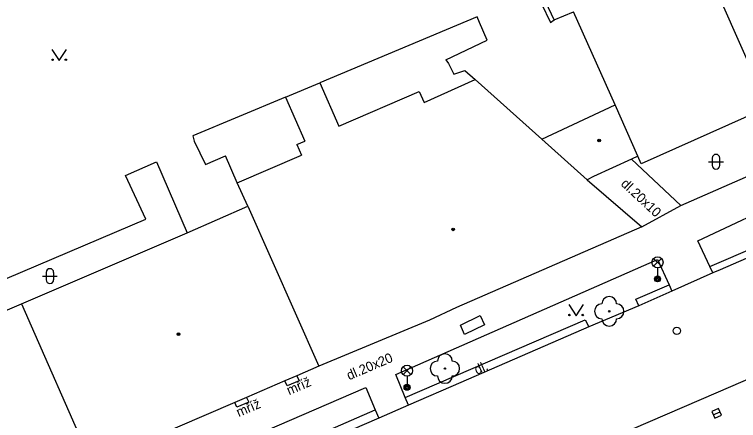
# Model space of a CAD drawing. Extents: x -600309 to -598967, y -1161267 to -1160292.
# Drawn here: x -599438.17 to -599389.17, y -1161173.78 to -1161146.33 of the extents above; entities that cross this region are included whole.
import ezdxf

# ---------------------------------------------------------------- set-up
doc = ezdxf.new("R2010")
doc.units = 0
for name, color, linetype in [('Level 10', 7, 'Continuous'), ('Level 11', 7, 'Continuous'), ('Level 22', 7, 'Continuous'), ('Level 27', 7, 'Continuous'), ('Level 28', 7, 'Continuous'), ('Level 33', 7, 'Continuous'), ('Level 36', 7, 'Continuous'), ('Level 39', 7, 'Continuous'), ('Level 40', 7, 'Continuous'), ('Level 42', 7, 'Continuous'), ('Level 5', 7, 'Continuous'), ('Level 51', 7, 'Continuous'), ('Level 54', 7, 'Continuous')]:
    doc.layers.add(name, color=color, linetype=linetype)

msp = doc.modelspace()

# ---------------------------------------------------------------- linework, layer by layer
at = {"layer": 'Level 10'}
for points in [[(-599378.15, -1161158.25), (-599390.4099, -1161163.59), (-599390.9, -1161163.8)], [(-599390.9, -1161163.8), (-599393.68, -1161165.03)], [(-599393.68, -1161165.03), (-599395.92, -1161166.02)], [(-599395.92, -1161166.02), (-599399.31, -1161167.45)], [(-599399.31, -1161167.45), (-599407.96, -1161171.2199)], [(-599407.96, -1161171.2199), (-599411.5, -1161172.75)], [(-599411.5, -1161172.75), (-599413.51, -1161173.62)], [(-599413.51, -1161173.62), (-599426.19, -1161179.1)]]:
    msp.add_lwpolyline(points, dxfattribs=at)
at = {"layer": 'Level 11'}
for points in [[(-599391.1, -1161163.37), (-599391.92, -1161161.64), (-599379.25, -1161155.69), (-599378.31, -1161157.88)], [(-599396.42, -1161156.1), (-599393.07, -1161159.24)], [(-599393.07, -1161159.24), (-599386.12, -1161156.2)], [(-599356.31, -1161157.06), (-599390.54, -1161171.87)], [(-599391.1, -1161163.37), (-599378.31, -1161157.88)], [(-599395.7199, -1161160.69), (-599393.07, -1161159.24)], [(-599411.7199, -1161172.23), (-599412.36, -1161170.68), (-599394.6599, -1161162.9), (-599393.87, -1161164.62)], [(-599390.9, -1161163.8), (-599391.1, -1161163.37)], [(-599395.92, -1161166.02), (-599396.12, -1161165.58), (-599393.87, -1161164.62)], [(-599393.87, -1161164.62), (-599393.68, -1161165.03)], [(-599407.99, -1161167.34), (-599406.65, -1161166.69), (-599406.35, -1161167.31)], [(-599411.7199, -1161172.23), (-599399.55, -1161166.9699), (-599399.31, -1161167.45)], [(-599406.35, -1161167.31), (-599407.7199, -1161167.9699), (-599407.99, -1161167.34)], [(-599419.06, -1161170.76), (-599418.9099, -1161171.1), (-599419.71, -1161171.44), (-599419.86, -1161171.1)], [(-599426.4099, -1161178.58), (-599427.07, -1161177.03), (-599414.39, -1161171.55), (-599413.75, -1161173.06)], [(-599390.54, -1161171.87), (-599404.67, -1161177.96), (-599416, -1161182.85)], [(-599422.46, -1161172.2199), (-599422.31, -1161172.55), (-599423.11, -1161172.89), (-599423.26, -1161172.56)], [(-599411.5, -1161172.75), (-599411.7199, -1161172.23)], [(-599426.4099, -1161178.58), (-599413.75, -1161173.06)], [(-599413.75, -1161173.06), (-599413.51, -1161173.62)]]:
    msp.add_lwpolyline(points, dxfattribs=at)
at = {"layer": 'Level 22'}
for centre in [(-599397.92, -1161166.4), (-599409.04, -1161170.27)]:
    msp.add_circle(centre, 0.05, dxfattribs=at)
for centre, start, end in [((-599397.92, -1161165.9), 0, 180), ((-599398.42, -1161166.4), 90, 270), ((-599397.42, -1161166.4), 270, 90), ((-599397.92, -1161166.9), 180, 0), ((-599409.04, -1161169.77), 0, 180), ((-599409.54, -1161170.27), 90, 270), ((-599408.54, -1161170.27), 270, 90), ((-599409.04, -1161170.77), 180, 0)]:
    msp.add_arc(centre, 0.5, start, end, dxfattribs=at)
at = {"layer": 'Level 27'}
msp.add_line((-599390.8794, -1161173.3995), (-599390.4206, -1161173.2005), dxfattribs=at)
msp.add_lwpolyline([(-599390.7799, -1161173.6288), (-599390.3212, -1161173.4299), (-599390.5201, -1161172.9712), (-599390.9788, -1161173.1701)], close=True, dxfattribs=at)
at = {"layer": 'Level 28'}
msp.add_circle((-599393.35, -1161167.7199), 0.25, dxfattribs=at)
at = {"layer": 'Level 33'}
for p, q in [((-599394.915, -1161163.35), (-599394.385, -1161162.82)), ((-599394.915, -1161162.82), (-599394.385, -1161163.35)), ((-599394.65, -1161163.46), (-599394.65, -1161164.21)), ((-599411.865, -1161170.68), (-599411.335, -1161170.15)), ((-599411.865, -1161170.15), (-599411.335, -1161170.68)), ((-599411.6, -1161170.79), (-599411.6, -1161171.54))]:
    msp.add_line(p, q, dxfattribs=at)
for centre, radius in [((-599394.65, -1161163.085), 0.375), ((-599394.65, -1161164.21), 0.2), ((-599394.65, -1161164.21), 0.1445), ((-599394.65, -1161164.21), 0.0876), ((-599411.6, -1161170.415), 0.375), ((-599411.6, -1161171.54), 0.2), ((-599411.6, -1161171.54), 0.1445), ((-599411.6, -1161171.54), 0.0876)]:
    msp.add_circle(centre, radius, dxfattribs=at)
at = {"layer": 'Level 36'}
for p, q in [((-599391.196, -1161156.286), (-599390.196, -1161156.286)), ((-599390.946, -1161156.036), (-599390.946, -1161156.536)), ((-599390.446, -1161156.036), (-599390.446, -1161156.536)), ((-599436.016, -1161163.766), (-599436.016, -1161164.266)), ((-599435.516, -1161163.766), (-599435.516, -1161164.266)), ((-599436.266, -1161164.016), (-599435.266, -1161164.016))]:
    msp.add_line(p, q, dxfattribs=at)
for points in [[(-599435.64, -1161148.69), (-599435.14, -1161149.44), (-599434.64, -1161148.69)], [(-599400.6599, -1161165.95), (-599400.1599, -1161166.7), (-599399.6599, -1161165.95)]]:
    msp.add_lwpolyline(points, dxfattribs=at)
for centre in [(-599435.5902, -1161149.3898), (-599434.6908, -1161149.3898), (-599400.6101, -1161166.6498), (-599399.7107, -1161166.6498)]:
    msp.add_circle(centre, 0.05, dxfattribs=at)
for centre, start, end in [((-599390.6957, -1161156.0363), 0, 180), ((-599390.6957, -1161156.5363), 180, 0), ((-599435.7657, -1161163.7663), 0, 180), ((-599435.7657, -1161164.2663), 180, 0)]:
    msp.add_arc(centre, 0.25, start, end, dxfattribs=at)
at = {"layer": 'Level 39'}
for centre, radius in [((-599398.6, -1161154.85), 0.09), ((-599398.6, -1161154.85), 0.0398), ((-599408.48, -1161160.86), 0.09), ((-599408.48, -1161160.86), 0.0398), ((-599427.06, -1161167.95), 0.09), ((-599427.06, -1161167.95), 0.0398)]:
    msp.add_circle(centre, radius, dxfattribs=at)
at = {"layer": 'Level 5'}
for points in [[(-599387.17, -1161152.6), (-599399.08, -1161125.72), (-599402.1599, -1161118.76)], [(-599397.51, -1161152.43), (-599400.34, -1161146.14)], [(-599419.82, -1161151.91), (-599417.51, -1161150.94), (-599416.21, -1161153.89)], [(-599410.45, -1161152.28), (-599407, -1161150.73)], [(-599407, -1161150.73), (-599402.49, -1161154.75)], [(-599416.21, -1161153.89), (-599410.78, -1161151.53)], [(-599410.78, -1161151.53), (-599410.45, -1161152.28)], [(-599419.82, -1161151.91), (-599418.52, -1161154.89)], [(-599402.49, -1161154.75), (-599397.51, -1161152.43)], [(-599395.99, -1161155.9), (-599397.51, -1161152.43)], [(-599387.52, -1161152.76), (-599395.76, -1161156.42)], [(-599419.05, -1161155.12), (-599418.52, -1161154.89)], [(-599402.49, -1161154.75), (-599399.4099, -1161157.5)], [(-599419.05, -1161155.12), (-599418.75, -1161155.83)], [(-599423.09, -1161157.72), (-599418.75, -1161155.83)], [(-599395.99, -1161155.9), (-599396.42, -1161156.1)], [(-599395.76, -1161156.42), (-599395.99, -1161155.9)], [(-599396.42, -1161156.1), (-599398.99, -1161157.29)], [(-599398.99, -1161157.29), (-599399.4099, -1161157.5)], [(-599422.38, -1161159.29), (-599423.09, -1161157.72)], [(-599399.4099, -1161157.5), (-599395.7199, -1161160.69)], [(-599426.49, -1161161.09), (-599422.38, -1161159.29)], [(-599422.38, -1161159.29), (-599417.57, -1161170.12)], [(-599395.7199, -1161160.69), (-599408.26, -1161166.14)], [(-599437.69, -1161165.89), (-599426.49, -1161161.09)], [(-599452.75, -1161172.35), (-599437.69, -1161165.89)], [(-599437.69, -1161165.89), (-599432.92, -1161176.71)], [(-599408.26, -1161166.14), (-599410.09, -1161166.99)], [(-599410.09, -1161166.99), (-599417.57, -1161170.12)], [(-599417.57, -1161170.12), (-599419.06, -1161170.76)], [(-599419.86, -1161171.1), (-599422.46, -1161172.2199)], [(-599419.06, -1161170.76), (-599419.86, -1161171.1)], [(-599423.26, -1161172.56), (-599429.07, -1161175.06)], [(-599422.46, -1161172.2199), (-599423.26, -1161172.56)]]:
    msp.add_lwpolyline(points, dxfattribs=at)
at = {"layer": 'Level 51'}
for points in [[(-599406.86, -1161146.48), (-599417.51, -1161150.94)], [(-599406.7, -1161146.88), (-599406.86, -1161146.48)], [(-599406.18, -1161148.07), (-599406.7, -1161146.88)], [(-599408.98, -1161149.39), (-599406.18, -1161148.07)], [(-599408.98, -1161149.39), (-599408.8, -1161149.64)], [(-599408.8, -1161149.64), (-599408.44, -1161150.36)], [(-599408.44, -1161150.36), (-599407.69, -1161150.11)], [(-599407.69, -1161150.11), (-599407, -1161150.73)], [(-599419.82, -1161151.91), (-599426.1, -1161154.54)], [(-599426.1, -1161154.54), (-599426.01, -1161154.89)], [(-599426.01, -1161154.89), (-599425.24, -1161156.4699)], [(-599425.24, -1161156.4699), (-599423.88, -1161155.89)], [(-599423.09, -1161157.72), (-599423.88, -1161155.89)]]:
    msp.add_lwpolyline(points, dxfattribs=at)
at = {"layer": 'Level 54'}
for points in [[(-599404.93, -1161140.53), (-599401.9, -1161146.88)], [(-599401.64, -1161146.69), (-599404.45, -1161140.73)], [(-599401.64, -1161146.69), (-599400.34, -1161146.14)], [(-599401.9, -1161146.88), (-599401.64, -1161146.69)], [(-599430.6599, -1161157.21), (-599428.56, -1161156.29)], [(-599428.56, -1161156.29), (-599426.49, -1161161.09)], [(-599429.28, -1161160.1599), (-599430.6599, -1161157.21)], [(-599453.53, -1161170.4699), (-599429.28, -1161160.1599)]]:
    msp.add_lwpolyline(points, dxfattribs=at)

# ---------------------------------------------------------------- texts
at = {"layer": 'Level 40'}
for s, rotation, p in [('dl.20x10', 317, (-599397.18, -1161157.84)), ('dl.20x20', 23.14013, (-599415.52, -1161171.07)), ('dl.', 24.17, (-599406.88, -1161170.7))]:
    msp.add_text(s, height=0.65, rotation=rotation, dxfattribs=at).set_placement(p)
at = {"layer": 'Level 42'}
for p in [(-599419.58, -1161172.08), (-599422.99, -1161173.56)]:
    msp.add_text('mříž', height=0.65, rotation=23.14013, dxfattribs=at).set_placement(p)

doc.saveas('drawing.dxf')
